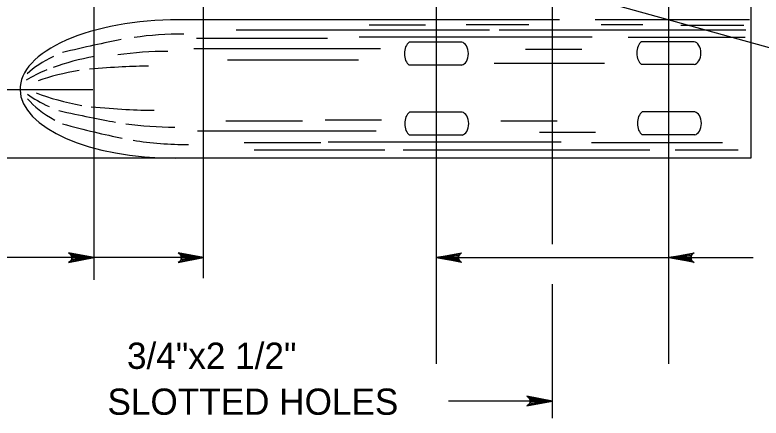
# Model space of a CAD drawing. Extents: x 632007860 to 635435983, y 295418622 to 297794622.
# Drawn here: x 633461457 to 633548035, y 297018376 to 297065209 of the extents above; entities that cross this region are included whole.
import ezdxf

# ---------------------------------------------------------------- set-up
doc = ezdxf.new("R2010")
doc.units = 0
for name, color, linetype in [('8', 7, 'Continuous'), ('S-DETL-DIMS', 7, 'Continuous'), ('S-DETL-T120', 7, 'Continuous'), ('S-STEL', 7, 'Continuous')]:
    doc.layers.add(name, color=color, linetype=linetype)

msp = doc.modelspace()

# ---------------------------------------------------------------- linework, layer by layer
at = {"layer": '8'}
for p, q in [((633470646, 297034429), (633470646, 297127452)), ((633483348, 297034626), (633483348, 297127452)), ((633510333, 297127452), (633510333, 297024682)), ((633537320, 297024682), (633537320, 297126923)), ((633523825, 297038560), (633523825, 297118620)), ((633470496, 297056509), (633431728, 297056509)), ((633523825, 297018376), (633523825, 297033932))]:
    msp.add_line(p, q, dxfattribs=at)
at = {"layer": 'S-DETL-DIMS'}
for p, q in [((633528547, 297067114), (633555733, 297059532)), ((633483348, 297037015), (633446851, 297037015)), ((633510333, 297037015), (633547125, 297037015)), ((633523825, 297020357), (633511772, 297020357))]:
    msp.add_line(p, q, dxfattribs=at)
for points in [[(633470646, 297037015), (633467687, 297037570), (633467801, 297037491), (633467915, 297037412), (633467974, 297037313), (633468033, 297037214), (633468050, 297037114), (633468067, 297037015), (633468050, 297036916), (633468033, 297036817), (633467974, 297036718), (633467915, 297036618), (633467801, 297036539), (633467687, 297036460), (633470646, 297037015), (633467801, 297036539), (633467915, 297036618), (633470646, 297037015), (633467974, 297036718), (633468033, 297036817), (633470646, 297037015), (633468050, 297036916), (633468067, 297037015), (633470646, 297037015), (633468050, 297037114), (633468033, 297037214), (633470646, 297037015), (633467974, 297037313), (633467915, 297037412), (633470646, 297037015), (633467801, 297037491)], [(633483348, 297037015), (633480389, 297037570), (633480503, 297037491), (633480617, 297037412), (633480675, 297037313), (633480734, 297037214), (633480751, 297037114), (633480768, 297037015), (633480751, 297036916), (633480734, 297036817), (633480675, 297036718), (633480617, 297036618), (633480503, 297036539), (633480389, 297036460), (633483348, 297037015), (633480503, 297036539), (633480617, 297036618), (633483348, 297037015), (633480675, 297036718), (633480734, 297036817), (633483348, 297037015), (633480751, 297036916), (633480768, 297037015), (633483348, 297037015), (633480751, 297037114), (633480734, 297037214), (633483348, 297037015), (633480675, 297037313), (633480617, 297037412), (633483348, 297037015), (633480503, 297037491)], [(633510333, 297037015), (633513293, 297037570), (633513179, 297037491), (633513065, 297037412), (633513006, 297037313), (633512947, 297037214), (633512930, 297037114), (633512913, 297037015), (633512930, 297036916), (633512947, 297036817), (633513006, 297036718), (633513065, 297036618), (633513179, 297036539), (633513293, 297036460), (633510333, 297037015), (633513179, 297036539), (633513065, 297036618), (633510333, 297037015), (633513006, 297036718), (633512947, 297036817), (633510333, 297037015), (633512930, 297036916), (633512913, 297037015), (633510333, 297037015), (633512930, 297037114), (633512947, 297037214), (633510333, 297037015), (633513006, 297037313), (633513065, 297037412), (633510333, 297037015), (633513179, 297037491)], [(633537320, 297037015), (633540280, 297037570), (633540166, 297037491), (633540052, 297037412), (633539993, 297037313), (633539934, 297037214), (633539917, 297037114), (633539900, 297037015), (633539917, 297036916), (633539934, 297036817), (633539993, 297036718), (633540052, 297036618), (633540166, 297036539), (633540280, 297036460), (633537320, 297037015), (633540166, 297036539), (633540052, 297036618), (633537320, 297037015), (633539993, 297036718), (633539934, 297036817), (633537320, 297037015), (633539917, 297036916), (633539900, 297037015), (633537320, 297037015), (633539917, 297037114), (633539934, 297037214), (633537320, 297037015), (633539993, 297037313), (633540052, 297037412), (633537320, 297037015), (633540166, 297037491)], [(633523825, 297020357), (633520866, 297020912), (633520980, 297020833), (633521094, 297020754), (633521152, 297020655), (633521211, 297020556), (633521228, 297020457), (633521245, 297020357), (633521228, 297020258), (633521211, 297020159), (633521152, 297020060), (633521094, 297019961), (633520980, 297019882), (633520866, 297019803), (633523825, 297020357), (633520980, 297019882), (633521094, 297019961), (633523825, 297020357), (633521152, 297020060), (633521211, 297020159), (633523825, 297020357), (633521228, 297020258), (633521245, 297020357), (633523825, 297020357), (633521228, 297020457), (633521211, 297020556), (633523825, 297020357), (633521152, 297020655), (633521094, 297020754), (633523825, 297020357), (633520980, 297020833)]]:
    msp.add_lwpolyline(points, dxfattribs=at)
at = {"layer": 'S-STEL'}
for p, q in [((633546844, 297080322), (633546844, 297048571)), ((633524644, 297064641), (633480376, 297064641)), ((633546688, 297064641), (633528777, 297064641)), ((633509089, 297064017), (633502572, 297064017)), ((633521105, 297064058), (633513797, 297064058)), ((633534333, 297064051), (633529466, 297064051)), ((633546017, 297063964), (633538708, 297063964)), ((633516532, 297063427), (633487122, 297063427)), ((633546252, 297063427), (633517631, 297063427)), ((633497711, 297062481), (633482525, 297062481)), ((633528425, 297062620), (633501393, 297062620)), ((633546199, 297062588), (633532596, 297062588)), ((633540270, 297062098), (633534174, 297062098)), ((633539762, 297062098), (633534682, 297062098)), ((633503876, 297061258), (633482234, 297061258)), ((633513294, 297062035), (633507198, 297062035)), ((633512786, 297062035), (633507706, 297062035)), ((633527218, 297061204), (633520703, 297061204)), ((633501316, 297059951), (633486130, 297059951)), ((633529879, 297059575), (633517069, 297059575)), ((633540270, 297059450), (633534174, 297059450)), ((633513294, 297059386), (633507198, 297059386)), ((633513334, 297053901), (633507238, 297053901)), ((633512826, 297053901), (633507746, 297053901)), ((633540330, 297053933), (633534234, 297053933)), ((633539822, 297053933), (633534742, 297053933)), ((633494835, 297052863), (633485942, 297052863)), ((633503985, 297052970), (633497468, 297052970)), ((633524366, 297052863), (633517849, 297052863)), ((633503362, 297051717), (633482660, 297051717)), ((633513334, 297051253), (633507238, 297051253)), ((633528832, 297051565), (633522317, 297051565)), ((633540330, 297051285), (633534234, 297051285)), ((633496935, 297050357), (633488041, 297050357)), ((633524820, 297050428), (633497788, 297050428)), ((633543561, 297050357), (633528371, 297050357)), ((633504384, 297049505), (633489198, 297049505)), ((633535127, 297049505), (633506506, 297049505)), ((633545368, 297049505), (633538060, 297049505)), ((633546844, 297048571), (633453499, 297048571))]:
    msp.add_line(p, q, dxfattribs=at)
for centre, major_axis, ratio, start_param, end_param in [((633480156, 297056663), (-18105, -107), 0.440439, 4.695331, 6.289203), ((633480794, 297055008), (-18105, -107), 0.44062, 4.695331, 5.019229), ((633453996, 297055008), (25895, 7692), 0.081807, 0.676286, 1.022357), ((633534542, 297060774), (0, -1443), 0.64, 3.550655, 5.874123), ((633540196, 297060774), (0, -1329), 0.64, 0.087484, 3.054109), ((633507565, 297060711), (0, -1443), 0.64, 3.550655, 5.874123), ((633513219, 297060711), (0, -1329), 0.64, 0.087484, 3.054109), ((633479205, 297055008), (-18105, -107), 0.44062, 5.533286, 5.834171), ((633477366, 297052986), (-18105, -107), 0.44062, 5.088084, 5.394726), ((633478955, 297052986), (-18105, -107), 0.44062, 4.695331, 5.021601), ((633477366, 297052986), (-18105, -107), 0.44062, 5.449917, 5.646995), ((633475098, 297051269), (-18105, -107), 0.44062, 5.05964, 5.359666), ((633439536, 297051269), (41559, 7218), 0.081791, 0.436449, 0.729956), ((633480156, 297056663), (-18105, -107), 0.446837, 0.005931, 1.565605), ((633478470, 297060157), (-18105, -107), 0.44062, 0.533104, 0.762643), ((633476079, 297062119), (-18105, -107), 0.44062, 0.831558, 1.179216), ((633480064, 297058135), (-18105, -107), 0.44062, 0.326044, 0.686267), ((633446925, 297062119), (-35629, 6926), 0.111155, 2.307416, 2.630309), ((633449987, 297060157), (-28561, 7773), 0.062943, 2.206452, 2.532966), ((633507605, 297052577), (0, -1443), 0.64, 3.550655, 5.874123), ((633513260, 297052577), (0, -1329), 0.64, 0.087484, 3.054109), ((633534602, 297052609), (0, -1443), 0.64, 3.550655, 5.874123), ((633540256, 297052609), (0, -1329), 0.64, 0.087484, 3.054109), ((633457683, 297058135), (-23034, 7567), 0.109793, 2.021889, 2.388025), ((633480058, 297060157), (-18105, -107), 0.44062, 1.245179, 1.565605), ((633481652, 297058135), (-18105, -107), 0.44062, 1.201786, 1.565605)]:
    msp.add_ellipse(centre, major_axis=major_axis, ratio=ratio, start_param=start_param, end_param=end_param, dxfattribs=at)

# ---------------------------------------------------------------- texts
at = {"layer": 'S-DETL-T120'}
for s, p in [('  3/4"x2 1/2"', (633472196, 297024094)), ('SLOTTED HOLES', (633472196, 297018760))]:
    msp.add_text(s, height=3048.01, dxfattribs=at).set_placement(p)

doc.saveas('drawing.dxf')
